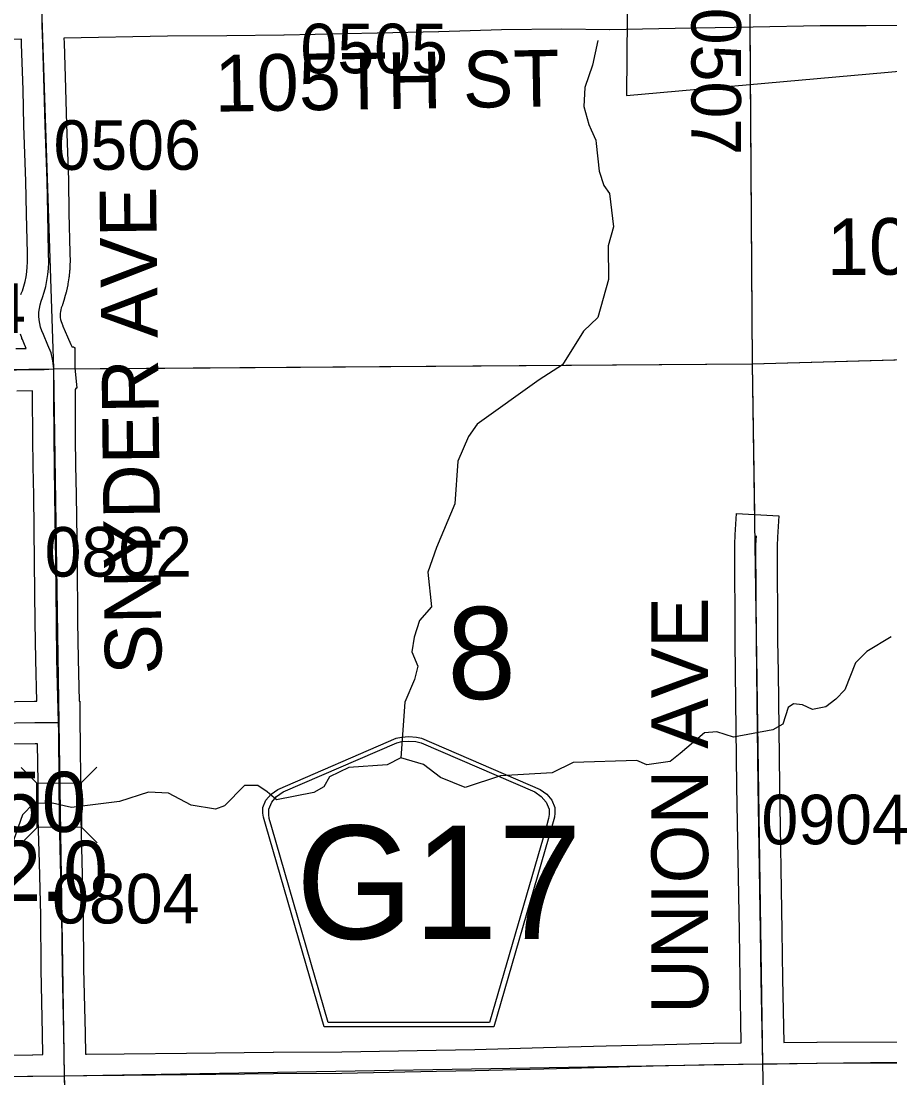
# Model space of a CAD drawing. Extents: x 23.6 to 68.7, y -63 to -29.
# Drawn here: x 51.397 to 52.625, y -35.519 to -34.027 of the extents above; entities that cross this region are included whole.
import ezdxf

# ---------------------------------------------------------------- set-up
doc = ezdxf.new("R2010")
doc.units = 0
for name, color, linetype in [('tdCoHydroRiver', 7, 'Continuous'), ('tdCoPipe', 7, 'Continuous'), ('tdCoSecRdNmbr', 7, 'Continuous'), ('tdCoSecRdTxt', 7, 'Continuous'), ('tdCoSecRteBand', 7, 'Continuous'), ('tdCoSecRteCL', 7, 'Continuous'), ('tdCoSectLine', 7, 'Continuous'), ('tdCoSectLinePart', 7, 'Continuous'), ('tdCoSectNmbr', 7, 'Continuous'), ('tdCoShieldCoRteHrd', 7, 'Continuous'), ('tdCoStrucSec', 7, 'Continuous'), ('tdCoStrucSecCoName', 7, 'Continuous'), ('tdCoStrucSecFHWANum', 7, 'Continuous'), ('tdCoSurfConc', 7, 'Continuous'), ('tdCoSurfGravel', 7, 'Continuous')]:
    doc.layers.add(name, color=color, linetype=linetype)

msp = doc.modelspace()

# ---------------------------------------------------------------- linework, layer by layer
at = {"layer": 'tdCoHydroRiver'}
for points in [[(52.2121, -34.0539), (52.2046, -34.0888), (52.194, -34.1205), (52.1927, -34.1473), (52.1994, -34.1725), (52.203, -34.1802), (52.2097, -34.1946)], [(52.2097, -34.1946), (52.2102, -34.1993), (52.2144, -34.2384), (52.221, -34.2588), (52.229, -34.2698), (52.2343, -34.3171), (52.2268, -34.344), (52.2273, -34.3914), (52.2122, -34.4452), (52.1919, -34.4644), (52.1625, -34.5121), (52.1296, -34.5331), (52.042, -34.5957), (52.0296, -34.6132), (52.0143, -34.6481), (52.0103, -34.7082), (51.9842, -34.7701), (51.972, -34.8049), (51.9774, -34.8538), (51.9602, -34.873), (51.9526, -34.8967), (51.9497, -34.9173), (51.9579, -34.9377), (51.9534, -34.9567), (51.9396, -34.9885), (51.9342, -35.0674)], [(52.6266, -34.8963), (52.5922, -34.9172), (52.5766, -34.9332), (52.5613, -34.9713), (52.5488, -34.9841), (52.5347, -34.9953), (52.5158, -34.9987), (52.5016, -34.9925), (52.4889, -34.9911), (52.4811, -34.9959), (52.4735, -35.0197), (52.4594, -35.0278), (52.4042, -35.0379), (52.3805, -35.0303), (52.3631, -35.0321), (52.3288, -35.061), (52.3147, -35.0722), (52.2816, -35.0773), (52.2673, -35.0712), (52.1774, -35.0739), (52.1476, -35.0885), (52.075, -35.0925), (52.0247, -35.1089), (51.9898, -35.0952), (51.9659, -35.0765), (51.9342, -35.0674)], [(51.9342, -35.0674), (51.9146, -35.0772), (51.8606, -35.081)], [(51.8606, -35.081), (51.8334, -35.0939), (51.8254, -35.1082), (51.811, -35.1163), (51.7581, -35.1263), (51.745, -35.1154), (51.7319, -35.1061), (51.713, -35.1063), (51.6849, -35.135), (51.6723, -35.1399), (51.6375, -35.134), (51.6058, -35.117), (51.5774, -35.1157), (51.5365, -35.1288), (51.4687, -35.1374), (51.4418, -35.1314), (51.4149, -35.1317), (51.3993, -35.1477), (51.3779, -35.2094)]]:
    msp.add_lwpolyline(points, dxfattribs=at)
at = {"layer": 'tdCoPipe'}
msp.add_lwpolyline([(52.265, -32.7049), (52.2529, -34.1315), (53.1615, -34.0507)], dxfattribs=at)
at = {"layer": 'tdCoSecRteBand'}
for points in [[(52.7493, -34.032), (52.5914, -34.0332), (52.5913, -34.0332), (52.5912, -34.0332), (52.5265, -34.0332), (52.4319, -34.0349), (52.3515, -34.0363), (52.3516, -34.0365), (52.3216, -34.0369), (52.2295, -34.0386), (52.229, -34.0386), (52.2286, -34.0386), (52.1615, -34.0379), (52.0762, -34.0388), (51.9875, -34.0414), (51.9875, -34.0414), (51.9874, -34.0414), (51.9009, -34.0437), (51.9008, -34.0437), (51.9007, -34.0437), (51.7689, -34.0462), (51.7688, -34.0462), (51.7688, -34.0462), (51.6882, -34.0472), (51.6881, -34.0472), (51.688, -34.0472), (51.6042, -34.0478), (51.4579, -34.0508), (51.4581, -34.0571), (51.4602, -34.1218), (51.4602, -34.1219), (51.4602, -34.122), (51.4614, -34.1725), (51.4642, -34.2508), (51.4643, -34.2511), (51.4643, -34.2514), (51.465, -34.2978), (51.4663, -34.3532), (51.4663, -34.3533), (51.4663, -34.3534), (51.4666, -34.3669), (51.4666, -34.3679), (51.4665, -34.3689), (51.4661, -34.3774), (51.4661, -34.3782), (51.466, -34.379), (51.4652, -34.3875), (51.4651, -34.3883), (51.4649, -34.3891), (51.4636, -34.3975), (51.4635, -34.3983), (51.4633, -34.3991), (51.4616, -34.4075), (51.4614, -34.4084), (51.4611, -34.4092), (51.4589, -34.4172), (51.4588, -34.4176), (51.4587, -34.4179), (51.4563, -34.4258), (51.456, -34.4268), (51.4557, -34.4277), (51.4542, -34.4315), (51.4535, -34.4342), (51.4529, -34.4369), (51.4527, -34.4397), (51.4526, -34.4424), (51.4528, -34.4452), (51.4532, -34.448), (51.4539, -34.4506), (51.4548, -34.4533), (51.4564, -34.457), (51.4565, -34.4572), (51.4565, -34.4573), (51.4629, -34.4723), (51.4677, -34.4835), (51.4689, -34.4862), (51.469, -34.4866), (51.4721, -34.4864), (51.4722, -34.4877), (51.4735, -34.4877), (51.4735, -34.5164), (51.4762, -34.5449), (51.4748, -34.545), (51.4748, -34.5464), (51.4736, -34.5464), (51.4736, -34.5552), (51.474, -34.615), (51.4744, -34.6543), (51.4752, -34.6953), (51.4752, -34.6954), (51.4752, -34.6955), (51.4765, -34.7894), (51.4765, -34.7894), (51.4765, -34.7895), (51.4773, -34.8753), (51.4781, -34.9273), (51.4795, -34.9872), (51.4802, -34.9872), (51.4802, -35.0168), (51.481, -35.0464), (51.4808, -35.0464), (51.4814, -35.1012), (51.4814, -35.1013), (51.4814, -35.1014), (51.4816, -35.1526), (51.4832, -35.2137), (51.4832, -35.2138), (51.4832, -35.2138), (51.4851, -35.2882), (51.4851, -35.2885), (51.4851, -35.2887), (51.4857, -35.3651), (51.4878, -35.4562), (51.4878, -35.4562), (51.4878, -35.4563), (51.4883, -35.486)], [(51.3972, -34.4127), (51.3977, -34.4115), (51.3992, -34.4074), (51.4012, -34.4008), (51.4031, -34.3941), (51.4045, -34.3875), (51.4055, -34.3806), (51.4062, -34.3738), (51.4066, -34.3671), (51.4063, -34.3545), (51.405, -34.2991), (51.405, -34.299), (51.405, -34.2989), (51.4043, -34.2527), (51.4015, -34.1744), (51.4015, -34.1743), (51.4015, -34.1741), (51.4002, -34.1236), (51.3981, -34.059), (51.3981, -34.0589), (51.3981, -34.0589), (51.3979, -34.0519), (51.292, -34.054)], [(51.3902, -34.489), (51.4047, -34.4888), (51.4013, -34.4809), (51.3993, -34.4761), (51.3987, -34.4749), (51.3983, -34.4737), (51.3966, -34.4686)], [(51.362, -34.9882), (51.4165, -34.9872), (51.4167, -34.9872), (51.417, -34.9872), (51.4195, -34.9872), (51.4181, -34.9286), (51.4181, -34.9285), (51.4181, -34.9283), (51.4173, -34.8761), (51.4173, -34.8761), (51.4173, -34.876), (51.4165, -34.7901), (51.4152, -34.6964), (51.4144, -34.6554), (51.4144, -34.6552), (51.4144, -34.6551), (51.414, -34.6156), (51.414, -34.6156), (51.414, -34.6155), (51.4136, -34.5555), (51.4136, -34.5554), (51.4136, -34.5553), (51.4136, -34.5487), (51.3912, -34.549)], [(51.4883, -35.486), (51.4885, -35.486), (51.4899, -35.486), (51.5429, -35.4854), (51.631, -35.4843), (51.631, -35.4843), (51.631, -35.4843), (51.7537, -35.4829), (51.7538, -35.4829), (51.7539, -35.4829), (51.8504, -35.4825), (51.984, -35.48), (52.0384, -35.479), (52.1354, -35.4766), (52.2242, -35.4741), (52.2243, -35.4741), (52.2243, -35.4741), (52.2896, -35.4725), (52.3758, -35.4703), (52.376, -35.4703), (52.3762, -35.4703), (52.4149, -35.4699), (52.4132, -35.3804), (52.4132, -35.3803), (52.4132, -35.3802), (52.4124, -35.3123), (52.4089, -35.107), (52.4089, -35.1069), (52.4089, -35.1069), (52.4069, -34.9471), (52.4069, -34.9471), (52.4069, -34.9471), (52.4064, -34.9022), (52.4064, -34.9021), (52.4064, -34.902), (52.4057, -34.7671), (52.4057, -34.7662), (52.4057, -34.7653), (52.4065, -34.752), (52.4082, -34.722), (52.4681, -34.7254), (52.4664, -34.7554), (52.4657, -34.7677), (52.4664, -34.9016), (52.4669, -34.9464), (52.4689, -35.1061), (52.4724, -35.3114), (52.4724, -35.3115), (52.4724, -35.3115), (52.4732, -35.3794), (52.4749, -35.4693), (52.5218, -35.4687), (52.522, -35.4687), (52.5221, -35.4687), (52.6447, -35.4682)], [(51.3002, -35.4888), (51.4135, -35.4867), (51.4137, -35.4867), (51.4138, -35.4867), (51.4283, -35.4865), (51.4278, -35.4574), (51.4257, -35.3663), (51.4257, -35.3661), (51.4257, -35.3658), (51.4251, -35.2894), (51.4233, -35.2153), (51.4216, -35.1539), (51.4216, -35.1536), (51.4216, -35.1532), (51.4214, -35.1018), (51.4208, -35.0472), (51.4173, -35.0472), (51.363, -35.0481)]]:
    msp.add_lwpolyline(points, dxfattribs=at)
at = {"layer": 'tdCoSecRteCL'}
for points in [[(51.4435, -34.5178), (51.4424, -34.5063), (51.4401, -34.4953), (51.4353, -34.4841), (51.4289, -34.469), (51.4268, -34.4641), (51.425, -34.459), (51.4238, -34.4538), (51.4229, -34.4485), (51.4226, -34.4432), (51.4227, -34.4378), (51.4232, -34.4325), (51.4243, -34.4272), (51.4257, -34.4221), (51.4276, -34.4171), (51.43, -34.4092), (51.4322, -34.4012), (51.434, -34.3929), (51.4353, -34.3845), (51.4362, -34.376), (51.4366, -34.3675), (51.4363, -34.3539), (51.435, -34.2984), (51.4343, -34.2519), (51.4315, -34.1734), (51.4302, -34.1227), (51.4281, -34.058), (51.4274, -34.0322), (51.4273, -34.0214)], [(51, -34.5747), (51.0011, -34.547), (51.0019, -34.5424), (51.0029, -34.5393), (51.0043, -34.5363), (51.0061, -34.5336), (51.0083, -34.5311), (51.0108, -34.529), (51.0136, -34.5272), (51.0166, -34.5258), (51.0198, -34.5249), (51.023, -34.5244), (51.0263, -34.5244), (51.0705, -34.5244), (51.2275, -34.5217), (51.3907, -34.519), (51.43, -34.5184), (51.4435, -34.5178)], [(51.4502, -35.0172), (51.4498, -34.9988), (51.4481, -34.9279), (51.4473, -34.8757), (51.4465, -34.7898), (51.4452, -34.6959), (51.4444, -34.6548), (51.444, -34.6153), (51.4436, -34.5553), (51.4435, -34.5178)], [(52.4455, -35.4996), (52.4432, -35.3798), (52.4424, -35.3119), (52.4389, -35.1065), (52.4369, -34.9468), (52.4364, -34.9019), (52.4357, -34.7669), (52.4364, -34.7537)], [(51.3624, -35.0182), (51.417, -35.0172), (51.4502, -35.0172)], [(51.4588, -35.5163), (51.4578, -35.4568), (51.4557, -35.3656), (51.4551, -35.2889), (51.4532, -35.2146), (51.4516, -35.1531), (51.4514, -35.1015), (51.4506, -35.0314), (51.4502, -35.0172)], [(52.4455, -35.4996), (52.4659, -35.4994), (52.5222, -35.4987), (52.6449, -35.4982), (52.756, -35.4971), (52.872, -35.496), (52.9542, -35.4953), (53.0638, -35.4942), (53.1953, -35.4933)], [(51.4588, -35.5163), (51.4902, -35.516), (51.5432, -35.5154), (51.6314, -35.5143), (51.754, -35.5129), (51.8508, -35.5125), (51.9846, -35.51), (52.0391, -35.5089), (52.1362, -35.5066), (52.2251, -35.5041), (52.2904, -35.5025), (52.3765, -35.5003), (52.4455, -35.4996)], [(50.4748, -35.5252), (50.5497, -35.525), (50.6114, -35.5246), (50.7126, -35.5242), (50.8328, -35.5239), (50.9903, -35.5235), (51.0785, -35.5232), (51.1797, -35.5214), (51.3008, -35.5188), (51.4141, -35.5167), (51.4588, -35.5163)], [(51.4834, -36.5187), (51.4828, -36.5018), (51.4816, -36.4369), (51.4802, -36.3607), (51.4777, -36.291), (51.4761, -36.2304), (51.4734, -36.1543), (51.4705, -36.0485), (51.4699, -36.0078), (51.4682, -35.948), (51.4666, -35.8882), (51.4656, -35.8243), (51.4639, -35.7791), (51.4629, -35.7226), (51.4619, -35.665), (51.4606, -35.5984), (51.46, -35.5534), (51.4588, -35.5163)]]:
    msp.add_lwpolyline(points, dxfattribs=at)
at = {"layer": 'tdCoSectLine'}
for points in [[(52.424, -33.5401), (52.4304, -34.5107)], [(51.427, -33.5565), (51.4269, -34.0214), (51.4432, -34.5178)], [(52.4304, -34.5107), (53.431, -34.4826)], [(51.4432, -34.5178), (52.4304, -34.5107)], [(52.4304, -34.5107), (52.4451, -35.4996)], [(50.4671, -34.5307), (51.4432, -34.5178)], [(51.4432, -34.5178), (51.4585, -35.5162)], [(52.4451, -35.4996), (53.4374, -35.4871)], [(51.4585, -35.5162), (52.4451, -35.4996)], [(52.4451, -35.4996), (52.4678, -36.4997)], [(50.4745, -35.5252), (51.4585, -35.5162)], [(51.4585, -35.5162), (51.483, -36.5182)]]:
    msp.add_lwpolyline(points, dxfattribs=at)
at = {"layer": 'tdCoSectLinePart'}
for points in [[(52.4272, -34.035), (52.4304, -34.5107)], [(52.4304, -34.5107), (53.1536, -34.4904)], [(51.4731, -34.5176), (52.4304, -34.5107)], [(52.4304, -34.5107), (52.4335, -34.7235)]]:
    msp.add_lwpolyline(points, dxfattribs=at)
at = {"layer": 'tdCoShieldCoRteHrd'}
for points in [[(51.8257, -35.4472), (51.7437, -35.1643), (51.7399, -35.1511), (51.7391, -35.1453), (51.7391, -35.1374), (51.7434, -35.1271), (51.7506, -35.1186), (51.7602, -35.112), (51.9275, -35.0396), (51.935, -35.038), (51.9454, -35.0371), (51.9559, -35.038), (51.9634, -35.0396), (52.1307, -35.112), (52.1402, -35.1186), (52.1475, -35.1271), (52.1517, -35.1374), (52.1517, -35.1453), (52.151, -35.1511), (52.1471, -35.1643), (52.0652, -35.4472)], [(51.8315, -35.4409), (51.7518, -35.1656), (51.7481, -35.153), (51.7474, -35.1473), (51.7474, -35.1398), (51.7515, -35.1299), (51.7584, -35.1218), (51.7676, -35.1154), (51.9282, -35.0459), (51.9354, -35.0443), (51.9454, -35.0435), (51.9554, -35.0443), (51.9627, -35.0459), (52.1232, -35.1154), (52.1324, -35.1218), (52.1394, -35.1299), (52.1435, -35.1398), (52.1435, -35.1473), (52.1428, -35.153), (52.1391, -35.1656), (52.0593, -35.4409)]]:
    msp.add_lwpolyline(points, close=True, dxfattribs=at)
at = {"layer": 'tdCoStrucSec'}
for p, q in [((51.4198, -35.103), (51.3975, -35.0809)), ((51.4824, -35.1027), (51.5044, -35.0805)), ((51.42, -35.1656), (51.398, -35.1878)), ((51.4826, -35.1653), (51.5048, -35.1874))]:
    msp.add_line(p, q, dxfattribs=at)
msp.add_lwpolyline([(51.42, -35.1656), (51.4198, -35.103), (51.4824, -35.1027), (51.4826, -35.1653)], close=True, dxfattribs=at)
at = {"layer": 'tdCoSurfConc'}
msp.add_lwpolyline([(51.1797, -35.5214), (51.3008, -35.5188), (51.4141, -35.5167), (51.4588, -35.5163), (51.4902, -35.516), (51.5432, -35.5154), (51.6314, -35.5143), (51.754, -35.5129), (51.8508, -35.5125), (51.9846, -35.51), (52.0391, -35.5089), (52.1362, -35.5066), (52.2251, -35.5041), (52.2904, -35.5025), (52.3765, -35.5003), (52.4455, -35.4996), (52.4659, -35.4994), (52.5222, -35.4987), (52.6449, -35.4982)], dxfattribs=at)
at = {"layer": 'tdCoSurfGravel'}
for points in [[(51.4588, -35.5163), (51.4578, -35.4568), (51.4557, -35.3656), (51.4551, -35.2889), (51.4532, -35.2146), (51.4516, -35.1531), (51.4514, -35.1015), (51.4506, -35.0314), (51.4502, -35.0172), (51.4498, -34.9988), (51.4481, -34.9279), (51.4473, -34.8757), (51.4465, -34.7898), (51.4452, -34.6959), (51.4444, -34.6548), (51.444, -34.6153), (51.4436, -34.5553), (51.4435, -34.5178), (51.4424, -34.5063), (51.4401, -34.4953), (51.4353, -34.4841), (51.4289, -34.469), (51.4268, -34.4641), (51.425, -34.459), (51.4238, -34.4538), (51.4229, -34.4485), (51.4226, -34.4432), (51.4227, -34.4378), (51.4232, -34.4325), (51.4243, -34.4272), (51.4257, -34.4221), (51.4276, -34.4171), (51.43, -34.4092), (51.4322, -34.4012), (51.434, -34.3929), (51.4353, -34.3845), (51.4362, -34.376), (51.4366, -34.3675), (51.4363, -34.3539), (51.435, -34.2984), (51.4343, -34.2519), (51.4315, -34.1734), (51.4302, -34.1227), (51.4281, -34.058), (51.4274, -34.0322), (51.4273, -34.0214)], [(51, -34.5747), (51.0011, -34.547), (51.0019, -34.5424), (51.0029, -34.5393), (51.0043, -34.5363), (51.0061, -34.5336), (51.0083, -34.5311), (51.0108, -34.529), (51.0136, -34.5272), (51.0166, -34.5258), (51.0198, -34.5249), (51.023, -34.5244), (51.0263, -34.5244), (51.0705, -34.5244), (51.2275, -34.5217), (51.3907, -34.519), (51.43, -34.5184), (51.4435, -34.5178)], [(52.4455, -35.4996), (52.4432, -35.3798), (52.4424, -35.3119), (52.4389, -35.1065), (52.4369, -34.9468), (52.4364, -34.9019), (52.4357, -34.7669), (52.4364, -34.7537)], [(50.4732, -35.0327), (50.5292, -35.0323), (50.6017, -35.0308), (50.6361, -35.0303), (50.7025, -35.0298), (50.8138, -35.028), (50.8866, -35.0277), (50.9946, -35.0262), (51.0889, -35.0247), (51.1424, -35.0234), (51.1763, -35.0224), (51.2052, -35.0206), (51.2531, -35.02), (51.3167, -35.0185), (51.3624, -35.0182), (51.417, -35.0172), (51.4502, -35.0172)], [(51.46, -35.5534), (51.4588, -35.5163)]]:
    msp.add_lwpolyline(points, dxfattribs=at)

# ---------------------------------------------------------------- texts
at = {"layer": 'tdCoSecRdNmbr'}
for s, rotation, p in [('0507', 270.0388, (52.3445, -34.0076)), ('0505', 0.0399, (51.7922, -34.1002)), ('0506', 0.0398, (51.4433, -34.2366)), ('0604', 0.0397, (51.1961, -34.467)), ('0802', 0.0398, (51.4307, -34.8112)), ('0904', 0.0402, (52.4435, -35.1894)), ('0804', 0.0398, (51.4412, -35.3012))]:
    msp.add_text(s, height=0.07, rotation=rotation, dxfattribs=at).set_placement(p)
at = {"layer": 'tdCoSecRdTxt'}
for s, rotation, p in [('105TH ST', 0.9006, (51.6713, -34.1545)), ('SNYDER AVE', 90.6706, (51.5962, -34.9494)), ('107TH ST', 0.4394, (52.5362, -34.3854)), ('UNION AVE', 90, (52.3681, -35.4289))]:
    msp.add_text(s, height=0.08, rotation=rotation, dxfattribs=at).set_placement(p)
at = {"layer": 'tdCoSectNmbr'}
msp.add_text('8', height=0.13, rotation=1.0398, dxfattribs=at).set_placement((52.0005, -34.9849))
at = {"layer": 'tdCoShieldCoRteHrd'}
msp.add_text('G17', height=0.16, dxfattribs=at).set_placement((51.7856, -35.3229))
at = {"layer": 'tdCoStrucSecCoName'}
msp.add_text('PG070062.0', height=0.085, dxfattribs=at).set_placement((50.8819, -35.2693))
at = {"layer": 'tdCoStrucSecFHWANum'}
msp.add_text('237750', height=0.085, dxfattribs=at).set_placement((51.1104, -35.1719))

doc.saveas('drawing.dxf')
